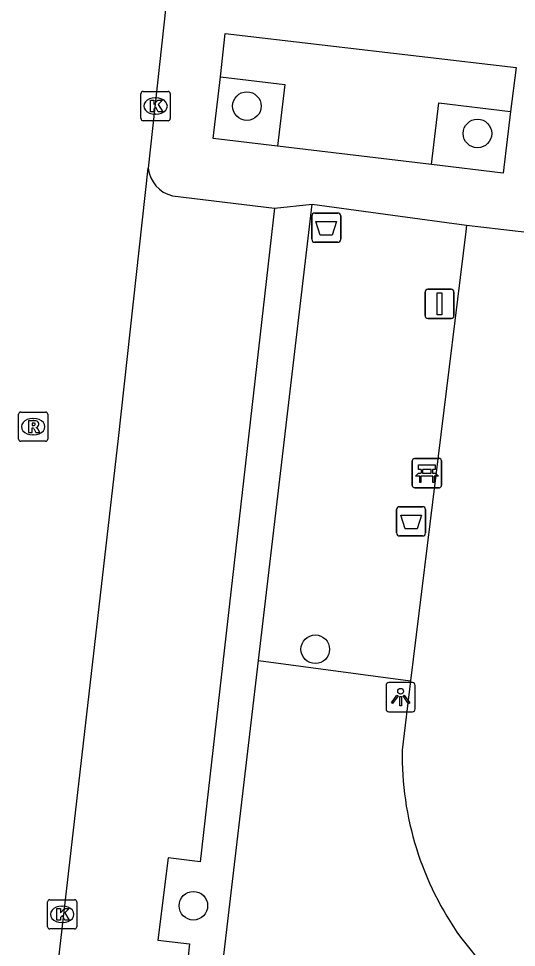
# Model space of a CAD drawing. Extents: x 161696 to 162377, y 380761 to 381673.
# Drawn here: x 162036.43 to 162053.48, y 381207.89 to 381239.67 of the extents above; entities that cross this region are included whole.
import ezdxf

# ---------------------------------------------------------------- set-up
doc = ezdxf.new("R2010")
doc.units = 0
for name, color, linetype in [('IMGEO_Afvalbak', 7, 'Continuous'), ('IMGEO_Bank', 7, 'Continuous'), ('IMGEO_Boom', 7, 'Continuous'), ('IMGEO_Groenvoorziening', 7, 'Continuous'), ('IMGEO_Kolk', 7, 'Continuous'), ('IMGEO_Lichtpunt', 7, 'Continuous'), ('IMGEO_Parkeervlak_open', 7, 'Continuous'), ('IMGEO_Rijbaan_lokaal_open', 7, 'Continuous'), ('IMGEO_Rioolput', 7, 'Continuous'), ('IMGEO_Verkeersbordpaal', 7, 'Continuous'), ('IMGEO_Voetpad_gesloten', 7, 'Continuous'), ('IMGEO_Voetpad_open', 7, 'Continuous')]:
    doc.layers.add(name, color=color, linetype=linetype)

msp = doc.modelspace()

# ---------------------------------------------------------------- linework, layer by layer
at = {"layer": 'IMGEO_Afvalbak'}
for p, q in [((162046.473, 381232.12), (162046.473, 381232.92)), ((162046.473, 381232.92), (162046.473, 381232.12)), ((162046.573, 381233.02), (162047.363, 381233.02)), ((162047.363, 381233.02), (162046.573, 381233.02)), ((162047.463, 381232.92), (162047.463, 381232.12)), ((162047.463, 381232.12), (162047.463, 381232.92)), ((162047.363, 381232.02), (162046.573, 381232.02)), ((162046.573, 381232.02), (162047.363, 381232.02)), ((162049.379, 381222.071), (162049.379, 381222.871)), ((162049.379, 381222.871), (162049.379, 381222.071)), ((162049.479, 381222.971), (162050.269, 381222.971)), ((162050.269, 381222.971), (162049.479, 381222.971)), ((162050.369, 381222.871), (162050.369, 381222.071)), ((162050.369, 381222.071), (162050.369, 381222.871)), ((162050.269, 381221.971), (162049.479, 381221.971)), ((162049.479, 381221.971), (162050.269, 381221.971))]:
    msp.add_line(p, q, dxfattribs=at)
for points in [[(162046.616, 381232.734), (162047.32, 381232.734), (162047.171, 381232.264), (162046.765, 381232.264), (162046.616, 381232.734)], [(162049.522, 381222.685), (162050.226, 381222.685), (162050.077, 381222.215), (162049.671, 381222.215), (162049.522, 381222.685)]]:
    msp.add_lwpolyline(points, dxfattribs=at)
for centre, start, end in [((162046.573, 381232.92), 90, 180), ((162046.573, 381232.92), 90, 180), ((162047.363, 381232.92), 0, 90), ((162047.363, 381232.92), 360, 90), ((162046.573, 381232.12), 180, 270), ((162046.573, 381232.12), 180, 270), ((162047.363, 381232.12), 270, 0), ((162047.363, 381232.12), 270, 0), ((162049.479, 381222.871), 90, 180), ((162049.479, 381222.871), 90, 180), ((162050.269, 381222.871), 0, 90), ((162050.269, 381222.871), 360, 90), ((162049.479, 381222.071), 180, 270), ((162049.479, 381222.071), 180, 270), ((162050.269, 381222.071), 270, 0), ((162050.269, 381222.071), 270, 0)]:
    msp.add_arc(centre, 0.1, start, end, dxfattribs=at)
at = {"layer": 'IMGEO_Bank'}
for p, q in [((162049.991, 381224.62), (162050.832, 381224.62)), ((162050.832, 381224.62), (162049.991, 381224.62)), ((162049.916, 381223.695), (162049.916, 381224.536)), ((162049.916, 381224.536), (162049.916, 381223.695)), ((162050.916, 381224.545), (162050.916, 381223.704)), ((162050.916, 381223.704), (162050.916, 381224.545)), ((162050.613, 381224.018), (162050.22, 381224.018)), ((162050.225, 381224.126), (162050.225, 381224.232)), ((162050.269, 381224.232), (162050.269, 381224.126)), ((162050.557, 381224.238), (162050.275, 381224.238)), ((162050.275, 381224.12), (162050.557, 381224.12)), ((162050.563, 381224.126), (162050.563, 381224.232)), ((162050.607, 381224.232), (162050.607, 381224.126)), ((162050.841, 381223.62), (162050, 381223.62)), ((162050, 381223.62), (162050.841, 381223.62))]:
    msp.add_line(p, q, dxfattribs=at)
for points in [[(162050.219, 381224.238), (162050.133, 381224.238), (162050.133, 381224.399), (162050.696, 381224.399), (162050.696, 381224.238), (162050.613, 381224.238)], [(162050.163, 381224.018), (162050.021, 381224.018), (162050.133, 381224.12), (162050.219, 381224.12)], [(162050.213, 381224.011), (162050.213, 381223.804), (162050.17, 381223.804), (162050.17, 381224.011)], [(162050.613, 381224.12), (162050.696, 381224.12), (162050.808, 381224.018), (162050.669, 381224.018)], [(162050.663, 381224.011), (162050.663, 381223.804), (162050.619, 381223.804), (162050.619, 381224.011)]]:
    msp.add_lwpolyline(points, dxfattribs=at)
for centre, radius, start, end in [((162049.994, 381224.542), 0.0779, 92.4484, 184.2845), ((162049.994, 381224.542), 0.0779, 92.4484, 184.2845), ((162050.838, 381224.542), 0.0779, 2.4484, 94.2845), ((162050.838, 381224.542), 0.0779, 2.4484, 94.2845), ((162050.163, 381224.011), 0.00671, 2.8957, 87.1043), ((162050.22, 381224.011), 0.00671, 92.8957, 177.1043), ((162050.218, 381224.231), 0.00671, 2.8957, 87.1043), ((162050.218, 381224.127), 0.00671, 272.8957, 357.1043), ((162050.275, 381224.231), 0.00671, 92.8957, 177.1043), ((162050.275, 381224.127), 0.00671, 182.8957, 267.1043), ((162050.557, 381224.231), 0.00671, 2.8957, 87.1043), ((162050.557, 381224.127), 0.00671, 272.8957, 357.1043), ((162050.614, 381224.231), 0.00671, 92.8957, 177.1043), ((162050.614, 381224.127), 0.00671, 182.8957, 267.1043), ((162050.612, 381224.011), 0.00671, 2.8957, 87.1043), ((162050.669, 381224.011), 0.00671, 92.8957, 177.1043), ((162049.994, 381223.698), 0.0779, 182.4484, 274.2845), ((162049.994, 381223.698), 0.0779, 182.4484, 274.2845), ((162050.838, 381223.698), 0.0779, 272.4484, 4.2845), ((162050.838, 381223.698), 0.0779, 272.4484, 4.2845)]:
    msp.add_arc(centre, radius, start, end, dxfattribs=at)
at = {"layer": 'IMGEO_Boom'}
for centre in [(162044.251, 381236.678), (162052.147, 381235.741), (162046.592, 381218.092), (162042.418, 381209.315)]:
    msp.add_circle(centre, 0.489, dxfattribs=at)
at = {"layer": 'IMGEO_Groenvoorziening'}
msp.add_lwpolyline([(162044.648, 381217.703), (162049.858, 381217.013)], dxfattribs=at)
at = {"layer": 'IMGEO_Kolk'}
for p, q in [((162040.625, 381236.253), (162040.625, 381237.105)), ((162040.7, 381237.179), (162041.552, 381237.179)), ((162041.626, 381237.105), (162041.626, 381236.253)), ((162041.113, 381236.959), (162041.138, 381236.959)), ((162041.136, 381236.399), (162041.111, 381236.399)), ((162041.552, 381236.179), (162040.7, 381236.179)), ((162037.426, 381208.596), (162037.426, 381209.448)), ((162037.501, 381209.522), (162038.353, 381209.522)), ((162038.427, 381209.448), (162038.427, 381208.596)), ((162037.914, 381209.302), (162037.939, 381209.302)), ((162037.937, 381208.742), (162037.912, 381208.742)), ((162038.353, 381208.522), (162037.501, 381208.522))]:
    msp.add_line(p, q, dxfattribs=at)
for points in [[(162040.625, 381236.253), (162040.625, 381237.105)], [(162040.7, 381237.179), (162041.552, 381237.179)], [(162041.626, 381237.105), (162041.626, 381236.253)], [(162040.946, 381236.879), (162041.069, 381236.879), (162041.069, 381236.728), (162041.199, 381236.879), (162041.363, 381236.879), (162041.217, 381236.728), (162041.37, 381236.479), (162041.218, 381236.479), (162041.133, 381236.643), (162041.069, 381236.576), (162041.069, 381236.479), (162040.946, 381236.479), (162040.946, 381236.879)], [(162041.552, 381236.179), (162040.7, 381236.179)], [(162037.426, 381208.596), (162037.426, 381209.448)], [(162037.501, 381209.522), (162038.353, 381209.522)], [(162038.427, 381209.448), (162038.427, 381208.596)], [(162037.747, 381209.222), (162037.87, 381209.222), (162037.87, 381209.071), (162038, 381209.222), (162038.164, 381209.222), (162038.018, 381209.071), (162038.171, 381208.822), (162038.019, 381208.822), (162037.934, 381208.986), (162037.87, 381208.919), (162037.87, 381208.822), (162037.747, 381208.822), (162037.747, 381209.222)], [(162038.353, 381208.522), (162037.501, 381208.522)]]:
    msp.add_lwpolyline(points, dxfattribs=at)
for centre, start, end in [((162040.702, 381237.103), 91.552, 178.448), ((162040.702, 381237.103), 91.552, 178.448), ((162041.55, 381237.103), 1.552, 88.448), ((162041.55, 381237.103), 1.552, 88.448), ((162040.702, 381236.255), 181.552, 268.448), ((162040.702, 381236.255), 181.552, 268.448), ((162041.55, 381236.255), 271.552, 358.448), ((162041.55, 381236.255), 271.552, 358.448), ((162037.503, 381209.446), 91.552, 178.448), ((162037.503, 381209.446), 91.552, 178.448), ((162038.351, 381209.446), 1.552, 88.448), ((162038.351, 381209.446), 1.552, 88.448), ((162037.503, 381208.598), 181.552, 268.448), ((162037.503, 381208.598), 181.552, 268.448), ((162038.351, 381208.598), 271.552, 358.448), ((162038.351, 381208.598), 271.552, 358.448)]:
    msp.add_arc(centre, 0.0765, start, end, dxfattribs=at)
for centre, major_axis, ratio, start_param, end_param in [((162041.112, 381236.679), (-0.387, 0.002), 0.722429, 4.712389, 7.853982), ((162041.137, 381236.679), (-0.39, 0.002), 0.717154, 1.570796, 4.712389), ((162037.913, 381209.022), (-0.387, 0.002), 0.722429, 4.712389, 7.853982), ((162037.938, 381209.022), (-0.39, 0.002), 0.717154, 1.570796, 4.712389)]:
    msp.add_ellipse(centre, major_axis=major_axis, ratio=ratio, start_param=start_param, end_param=end_param, dxfattribs=at)
at = {"layer": 'IMGEO_Lichtpunt'}
for p, q in [((162049.919, 381216.952), (162049.111, 381216.952)), ((162049.919, 381216.952), (162049.111, 381216.952)), ((162049.017, 381216.857), (162049.017, 381216.05)), ((162049.017, 381216.857), (162049.017, 381216.05)), ((162050.013, 381216.05), (162050.013, 381216.857)), ((162050.013, 381216.05), (162050.013, 381216.857)), ((162049.111, 381215.956), (162049.919, 381215.956)), ((162049.111, 381215.956), (162049.919, 381215.956))]:
    msp.add_line(p, q, dxfattribs=at)
for points in [[(162049.391, 381216.521), (162049.43, 381216.493), (162049.242, 381216.231), (162049.204, 381216.258), (162049.391, 381216.521)], [(162049.493, 381216.473), (162049.54, 381216.473), (162049.54, 381216.151), (162049.493, 381216.151), (162049.493, 381216.473)], [(162049.603, 381216.493), (162049.641, 381216.52), (162049.828, 381216.258), (162049.789, 381216.23), (162049.603, 381216.493)]]:
    msp.add_lwpolyline(points, dxfattribs=at)
msp.add_circle((162049.516, 381216.655), 0.0994, dxfattribs=at)
for centre, start, end in [((162049.111, 381216.857), 90, 180), ((162049.111, 381216.857), 90, 180), ((162049.919, 381216.857), 0, 90), ((162049.919, 381216.857), 0, 90), ((162049.111, 381216.05), 180, 270), ((162049.111, 381216.05), 180, 270), ((162049.919, 381216.05), 270, 0), ((162049.919, 381216.05), 270, 360)]:
    msp.add_arc(centre, 0.0946, start, end, dxfattribs=at)
at = {"layer": 'IMGEO_Parkeervlak_open'}
for points in [[(162043.345, 381237.683), (162045.553, 381237.418), (162045.299, 381235.31)], [(162050.569, 381234.677), (162050.823, 381236.785), (162053.281, 381236.489)]]:
    msp.add_lwpolyline(points, dxfattribs=at)
at = {"layer": 'IMGEO_Rijbaan_lokaal_open'}
for points in [[(162041.72, 381242.286), (162040.872, 381234.552)], [(162037.226, 381202.473), (162039.858, 381225.3), (162040.872, 381234.552)]]:
    msp.add_lwpolyline(points, dxfattribs=at)
at = {"layer": 'IMGEO_Rioolput'}
for p, q in [((162036.507, 381226.209), (162037.359, 381226.209)), ((162036.432, 381225.283), (162036.432, 381226.135)), ((162036.92, 381225.989), (162036.945, 381225.989)), ((162037.433, 381226.135), (162037.433, 381225.283)), ((162036.943, 381225.429), (162036.918, 381225.429)), ((162037.359, 381225.209), (162036.507, 381225.209))]:
    msp.add_line(p, q, dxfattribs=at)
for points in [[(162036.507, 381226.209), (162037.359, 381226.209)], [(162036.432, 381225.283), (162036.432, 381226.135)], [(162037.021, 381225.907), (162036.769, 381225.909), (162036.769, 381225.509)], [(162037.433, 381226.135), (162037.433, 381225.283)], [(162036.769, 381225.509), (162036.893, 381225.509), (162036.893, 381225.671), (162036.904, 381225.671)], [(162036.947, 381225.828), (162036.893, 381225.828), (162036.893, 381225.747)], [(162036.893, 381225.747), (162036.945, 381225.747)], [(162036.951, 381225.642), (162037.022, 381225.509), (162037.162, 381225.509), (162037.097, 381225.635)], [(162037.359, 381225.209), (162036.507, 381225.209)]]:
    msp.add_lwpolyline(points, dxfattribs=at)
for centre, radius, start, end in [((162036.509, 381226.133), 0.0765, 91.552, 178.448), ((162036.509, 381226.133), 0.0765, 91.552, 178.448), ((162037.357, 381226.133), 0.0765, 1.552, 88.448), ((162037.357, 381226.133), 0.0765, 1.552, 88.448), ((162037.02, 381225.797), 0.109, 350.3612, 89.416), ((162036.903, 381225.618), 0.0533, 26.0293, 88.6989), ((162036.929, 381225.936), 0.19, 274.7715, 282.9687), ((162036.953, 381225.732), 0.0964, 77.0061, 93.1865), ((162036.967, 381225.789), 0.0378, 276.6634, 79.6772), ((162037.018, 381225.797), 0.112, 277.5842, 350.9817), ((162037.002, 381225.582), 0.108, 29.5134, 73.7905), ((162036.509, 381225.285), 0.0765, 181.552, 268.448), ((162036.509, 381225.285), 0.0765, 181.552, 268.448), ((162037.357, 381225.285), 0.0765, 271.552, 358.448), ((162037.357, 381225.285), 0.0765, 271.552, 358.448)]:
    msp.add_arc(centre, radius, start, end, dxfattribs=at)
for centre, major_axis, ratio, start_param, end_param in [((162036.919, 381225.709), (-0.387, 0.002), 0.722429, 4.712389, 7.853982), ((162036.944, 381225.709), (-0.39, 0.002), 0.717154, 1.570796, 4.712389)]:
    msp.add_ellipse(centre, major_axis=major_axis, ratio=ratio, start_param=start_param, end_param=end_param, dxfattribs=at)
at = {"layer": 'IMGEO_Verkeersbordpaal'}
for p, q in [((162050.352, 381229.51), (162050.352, 381230.31)), ((162050.352, 381230.31), (162050.352, 381229.51)), ((162050.452, 381230.41), (162051.242, 381230.41)), ((162051.242, 381230.41), (162050.452, 381230.41)), ((162051.342, 381230.31), (162051.342, 381229.51)), ((162051.342, 381229.51), (162051.342, 381230.31)), ((162051.242, 381229.41), (162050.452, 381229.41)), ((162050.452, 381229.41), (162051.242, 381229.41))]:
    msp.add_line(p, q, dxfattribs=at)
msp.add_lwpolyline([(162050.772, 381230.285), (162050.922, 381230.285), (162050.922, 381229.535), (162050.772, 381229.535), (162050.772, 381230.285)], dxfattribs=at)
for centre, start, end in [((162050.452, 381230.31), 90, 180), ((162050.452, 381230.31), 90, 180), ((162051.242, 381230.31), 0, 90), ((162051.242, 381230.31), 360, 90), ((162050.452, 381229.51), 180, 270), ((162050.452, 381229.51), 180, 270), ((162051.242, 381229.51), 270, 0), ((162051.242, 381229.51), 270, 0)]:
    msp.add_arc(centre, 0.1, start, end, dxfattribs=at)
at = {"layer": 'IMGEO_Voetpad_gesloten'}
for points in [[(162051.777, 381232.608), (162051.75, 381232.39), (162049.858, 381217.013)], [(162051.777, 381232.608), (162055.305, 381232.197)], [(162049.858, 381217.013), (162049.566, 381214.644)], [(162051.569, 381208.236), (162054.138, 381205.02), (162054.329, 381204.78), (162049.62, 381200.777), (162047.882, 381199.614), (162046.019, 381198.663)]]:
    msp.add_lwpolyline(points, dxfattribs=at)
msp.add_arc((162060.328, 381214.491), 10.763, 179.1844, 215.5318, dxfattribs=at)
at = {"layer": 'IMGEO_Voetpad_open'}
for points in [[(162043.345, 381237.683), (162043.513, 381239.167), (162053.474, 381237.999), (162053.281, 381236.489)], [(162045.299, 381235.31), (162043.091, 381235.575), (162043.345, 381237.683)], [(162053.281, 381236.489), (162053.027, 381234.381), (162050.569, 381234.677)], [(162050.569, 381234.677), (162045.299, 381235.31)], [(162041.7, 381233.609), (162045.194, 381233.187)], [(162045.194, 381233.187), (162042.655, 381210.818), (162041.55, 381210.955), (162041.203, 381208.14), (162042.283, 381208.016), (162041.695, 381202.551), (162038.19, 381202.927)], [(162044.648, 381217.703), (162046.483, 381233.317)], [(162045.194, 381233.187), (162046.483, 381233.317)], [(162046.483, 381233.317), (162049.251, 381232.946), (162051.777, 381232.608)], [(162042.38, 381198.323), (162042.415, 381198.707), (162044.648, 381217.703)]]:
    msp.add_lwpolyline(points, dxfattribs=at)
msp.add_arc((162041.959, 381234.671), 1.093, 186.2656, 256.3038, dxfattribs=at)

doc.saveas('drawing.dxf')
